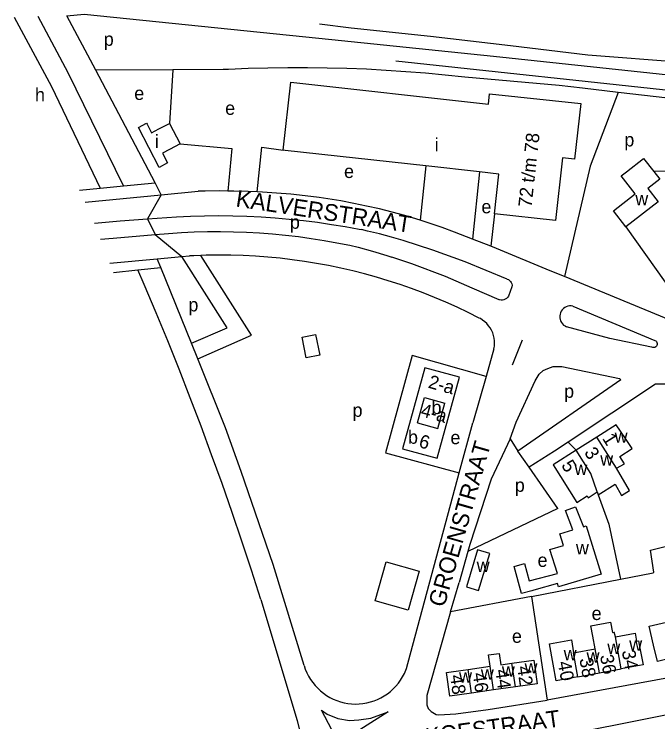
# Model space of a CAD drawing. Extents: x 163012 to 165277, y 382513 to 383987.
# Drawn here: x 163011.9 to 163204.2, y 383776.1 to 383987.4 of the extents above; entities that cross this region are included whole.
import ezdxf

# ---------------------------------------------------------------- set-up
doc = ezdxf.new("R2010")
doc.units = 0
for name, color, linetype in [('BLT_Basislijn', 7, 'Continuous'), ('BLT_Bebouwing', 7, 'Continuous'), ('BLT_Centroide', 7, 'Continuous'), ('BLT_Huisnummer', 7, 'Continuous'), ('BLT_Huisnummer_ tussenligend', 7, 'Continuous'), ('BLT_Huisnummer_reeks', 7, 'Continuous'), ('BLT_Onderverdeling_panden', 7, 'Continuous'), ('BLT_Spoorlijn', 7, 'Continuous'), ('BLT_Straatnaam', 7, 'Continuous'), ('BLT_Vlakafsluiter', 7, 'Continuous')]:
    doc.layers.add(name, color=color, linetype=linetype)

msp = doc.modelspace()

# ---------------------------------------------------------------- linework, layer by layer
at = {"layer": 'BLT_Basislijn'}
for p, q in [((163027.69, 383986.95), (163032.83, 383987.42)), ((163032.83, 383987.42), (163102.96, 383980.24)), ((163036.28, 383970.65), (163027.69, 383986.95)), ((163102.96, 383980.24), (163155.07, 383974.84)), ((163155.07, 383974.84), (163224.72, 383967.42)), ((163125.95, 383973.47), (163150.03, 383970.87)), ((163059.33, 383970.77), (163036.28, 383970.65)), ((163054, 383937.03), (163036.28, 383970.65)), ((163059.33, 383970.77), (163058.34, 383954.78)), ((163074.37, 383970.85), (163059.33, 383970.77)), ((163150.03, 383970.87), (163188.92, 383966.68)), ((163174.71, 383966.08), (163146.55, 383968.57)), ((163188.92, 383966.68), (163250.41, 383960.19)), ((163181.65, 383965.28), (163174.71, 383966.08)), ((163192.34, 383964.04), (163181.65, 383965.28)), ((163134.84, 383942.09), (163133.19, 383925.89)), ((163150.9, 383940.3), (163148.86, 383920.25)), ((163044.61, 383936.15), (163054, 383937.03)), ((163055.87, 383933.48), (163054, 383937.03)), ((163031.42, 383934.91), (163037.64, 383935.5)), ((163037.64, 383935.5), (163044.61, 383936.15)), ((163055.87, 383933.48), (163066.92, 383934.55)), ((163033.15, 383931.29), (163055.87, 383933.48)), ((163051.75, 383926.31), (163054.03, 383921.59)), ((163155.42, 383927.76), (163154.32, 383918.13)), ((163194.62, 383923.9), (163206.36, 383907.45)), ((163148.86, 383920.25), (163143.46, 383922.35)), ((163154.32, 383918.13), (163148.86, 383920.25)), ((163054.69, 383914.39), (163062.03, 383915.04)), ((163055.76, 383911.74), (163054.69, 383914.39)), ((163062.03, 383915.04), (163064.26, 383915.24)), ((163159.18, 383908.35), (163146.63, 383913.49)), ((163048.9, 383911.06), (163055.76, 383911.74)), ((163064.88, 383889.16), (163055.76, 383911.74)), ((163041.59, 383910.34), (163048.9, 383911.06)), ((163176.27, 383909.09), (163172.06, 383910.83)), ((163207.85, 383896.03), (163176.27, 383909.09)), ((163156.77, 383902.15), (163148.73, 383905.63)), ((163160.6, 383905.98), (163159.55, 383903.21)), ((163178.82, 383900.23), (163203.28, 383889.99)), ((163163.67, 383890.08), (163160.69, 383882.61)), ((163066.76, 383884.52), (163064.88, 383889.16)), ((163155.22, 383887.46), (163152.85, 383879.21)), ((163075.08, 383863.93), (163066.76, 383884.52)), ((163130.78, 383885.49), (163122.8, 383856.43)), ((163152.85, 383879.21), (163130.78, 383885.49)), ((163152.85, 383879.21), (163148.91, 383865.43)), ((163144.87, 383850.44), (163148.91, 383865.43)), ((163160.07, 383860.62), (163162.4, 383856.97)), ((163179.74, 383857.21), (163177.36, 383859.63)), ((163122.8, 383856.43), (163144.87, 383850.44)), ((163165.71, 383852.18), (163162.4, 383856.97)), ((163174.27, 383839.88), (163165.71, 383852.18)), ((163129.14, 383792.11), (163144.87, 383850.44)), ((163174.27, 383839.88), (163147.42, 383827.04)), ((163147.42, 383827.04), (163144.87, 383817.77)), ((163142.29, 383808.97), (163144.87, 383817.77)), ((163166.39, 383813.6), (163142.29, 383808.97)), ((163166.39, 383813.6), (163171.09, 383782.59))]:
    msp.add_line(p, q, dxfattribs=at)
for points in [[(163011.93, 383986.48), (163023.05, 383965.8), (163037.64, 383935.5)], [(163044.61, 383936.15), (163028.08, 383969.91), (163019.15, 383986.7)], [(163146.55, 383968.57), (163140.69, 383969.2), (163134.83, 383969.76), (163128.95, 383970.24), (163123.07, 383970.63), (163117.19, 383970.95), (163111.3, 383971.19), (163105.41, 383971.34), (163099.51, 383971.42), (163093.62, 383971.42), (163087.73, 383971.34), (163081.84, 383971.17), (163075.95, 383970.93), (163074.37, 383970.85)], [(163192.34, 383964.04), (163183.96, 383942.06), (163176.27, 383909.09)], [(163218.2, 383961.03), (163210.6, 383961.93), (163192.34, 383964.04)], [(163061.54, 383948.71), (163076.98, 383947.34), (163075.77, 383934.62)], [(163084.52, 383934.36), (163085.93, 383947.71), (163092.26, 383946.82)], [(163238.42, 383916.62), (163237.46, 383917.59), (163226.58, 383931.66), (163220.57, 383940.61), (163202.98, 383940.42)], [(163075.77, 383934.62), (163073.25, 383934.64), (163068.99, 383934.6), (163066.92, 383934.55)], [(163084.52, 383934.36), (163081.78, 383934.49), (163077.52, 383934.6), (163075.77, 383934.62)], [(163103.03, 383932.7), (163098.8, 383933.22), (163094.55, 383933.66), (163090.3, 383934.01), (163086.05, 383934.29), (163084.52, 383934.36)], [(163133.19, 383925.89), (163128.59, 383927.26), (163124.81, 383928.3), (163121.01, 383929.25), (163117.2, 383930.14), (163113.37, 383930.94), (163109.52, 383931.67), (163105.65, 383932.31), (163103.03, 383932.7)], [(163035.89, 383925), (163043.55, 383925.71), (163051.75, 383926.31)], [(163051.75, 383926.31), (163060.37, 383926.92), (163064.58, 383927.11), (163068.8, 383927.23), (163073.02, 383927.26), (163077.25, 383927.22), (163081.47, 383927.09), (163085.68, 383926.89), (163089.89, 383926.6), (163094.1, 383926.24), (163098.3, 383925.79), (163102.49, 383925.27), (163106.67, 383924.67), (163110.83, 383923.98), (163114.99, 383923.22), (163115.65, 383923.09)], [(163143.46, 383922.35), (163139.78, 383923.69), (163133.19, 383925.89)], [(163054.03, 383921.59), (163057.98, 383921.95), (163061.86, 383922.21), (163065.74, 383922.4), (163069.64, 383922.51), (163073.53, 383922.54), (163077.42, 383922.48), (163081.31, 383922.35), (163085.19, 383922.14), (163089.07, 383921.85), (163092.95, 383921.47), (163096.81, 383921.02), (163100.67, 383920.49), (163104.51, 383919.88), (163108.34, 383919.19), (163112.15, 383918.42), (163114.72, 383917.86)], [(163128.12, 383919.86), (163124.6, 383920.87), (163121.05, 383921.82), (163117.49, 383922.68), (163115.65, 383923.09)], [(163037.75, 383920.21), (163041.5, 383920.57), (163054.03, 383921.59)], [(163146.63, 383913.49), (163136.99, 383916.97), (163128.12, 383919.86)], [(163114.72, 383917.86), (163119, 383916.66), (163123.27, 383915.38), (163124.76, 383914.91)], [(163172.06, 383910.83), (163155.95, 383917.49), (163154.32, 383918.13)], [(163150.84, 383896.7), (163147.55, 383898.35), (163144.23, 383899.92), (163140.88, 383901.43), (163137.49, 383902.86), (163134.08, 383904.22), (163130.64, 383905.5), (163127.17, 383906.71), (163123.67, 383907.84), (163120.15, 383908.9), (163116.61, 383909.87), (163113.04, 383910.78), (163109.46, 383911.6), (163105.86, 383912.35), (163102.25, 383913.01), (163098.62, 383913.6), (163094.98, 383914.11), (163091.33, 383914.54), (163087.67, 383914.89), (163084.01, 383915.16), (163080.34, 383915.35), (163076.67, 383915.46), (163072.99, 383915.49), (163069.32, 383915.44), (163067.73, 383915.39)], [(163040.51, 383913.12), (163054.69, 383914.39)], [(163064.88, 383889.16), (163075.5, 383893.79), (163062.03, 383915.04)], [(163067.73, 383915.39), (163065.64, 383915.31), (163064.26, 383915.24)], [(163066.76, 383884.52), (163082.85, 383891.54), (163067.73, 383915.39)], [(163148.73, 383905.63), (163140.79, 383909.06), (163130.7, 383912.92), (163124.76, 383914.91)], [(163085.63, 383812.71), (163082.84, 383821.39), (163079.97, 383830.04), (163077.03, 383838.67), (163074.01, 383847.27), (163070.91, 383855.84), (163067.74, 383864.39), (163064.5, 383872.91), (163061.18, 383881.4), (163057.79, 383889.86), (163054.32, 383898.29), (163050.78, 383906.68), (163048.9, 383911.06)], [(163159.18, 383908.35), (163159.56, 383908.18), (163159.9, 383907.93), (163160.18, 383907.63), (163160.4, 383907.27), (163160.55, 383906.88), (163160.62, 383906.47), (163160.6, 383905.98)], [(163159.55, 383903.21), (163159.3, 383902.86), (163158.99, 383902.56), (163158.62, 383902.32), (163158.22, 383902.15), (163157.8, 383902.06), (163157.36, 383902.04), (163156.93, 383902.11), (163156.77, 383902.15)], [(163178.82, 383900.23), (163178.32, 383900.3), (163177.82, 383900.3), (163177.32, 383900.22), (163176.83, 383900.06), (163176.38, 383899.82), (163175.98, 383899.52), (163175.62, 383899.16), (163175.33, 383898.75), (163175.1, 383898.29), (163174.95, 383897.81), (163174.88, 383897.31), (163174.88, 383896.8), (163174.97, 383896.3), (163175.13, 383895.82), (163175.37, 383895.37), (163175.67, 383894.97), (163176.04, 383894.61), (163176.45, 383894.32), (163176.91, 383894.1)], [(163155.22, 383887.46), (163155.35, 383888.27), (163155.41, 383889.08), (163155.38, 383889.9), (163155.28, 383890.71), (163155.1, 383891.51), (163154.84, 383892.28), (163154.5, 383893.03), (163154.1, 383893.74), (163153.63, 383894.4), (163153.09, 383895.02), (163152.5, 383895.58), (163151.85, 383896.09), (163151.16, 383896.52), (163150.84, 383896.7)], [(163202.3, 383888.03), (163189.88, 383890.55), (163176.91, 383894.1)], [(163203.28, 383889.99), (163203.54, 383889.85), (163203.75, 383889.65), (163203.9, 383889.39), (163203.98, 383889.11), (163203.98, 383888.81), (163203.9, 383888.53), (163203.75, 383888.27), (163203.53, 383888.07), (163203.27, 383887.93), (163202.98, 383887.86), (163202.68, 383887.88), (163202.4, 383887.97), (163202.3, 383888.03)], [(163160.07, 383860.62), (163161.86, 383865.64), (163167.55, 383877.91), (163168.73, 383879.91), (163169.96, 383881), (163171.28, 383881.66), (163172.94, 383882.18), (163175.49, 383882.18), (163192.67, 383878.68), (163193.09, 383878.28), (163162.4, 383856.97)], [(163239.71, 383874.35), (163207.92, 383876.91), (163203.49, 383877), (163177.36, 383859.63)], [(163098.52, 383792.92), (163089.24, 383823.08), (163079.74, 383850.88), (163075.08, 383863.93)], [(163160.07, 383860.62), (163154.38, 383848.61), (163148, 383829.12), (163147.42, 383827.04)], [(163177.36, 383859.63), (163173.26, 383856.91), (163165.71, 383852.18)], [(163186.39, 383843.87), (163189.53, 383835.19), (163192.99, 383818.76)], [(163192.99, 383818.76), (163202.8, 383820.66), (163202.95, 383820.82), (163202.01, 383827.37), (163221.71, 383832.34)], [(163166.39, 383813.6), (163192.99, 383818.76)], [(163085.63, 383812.71), (163096.44, 383776.52), (163097.41, 383772.45)], [(163142.29, 383808.97), (163135.14, 383783.98), (163135.17, 383781.2), (163135.6, 383780.15), (163136.49, 383779.21), (163137.99, 383778.38), (163138.76, 383778.25), (163143.81, 383778.55), (163153.52, 383779.81), (163171.09, 383782.59)], [(163239.89, 383797.59), (163224.86, 383793.4), (163211.13, 383790.03), (163171.09, 383782.59)], [(163098.52, 383792.92), (163098.89, 383791.85), (163099.33, 383790.8), (163099.85, 383789.79), (163100.43, 383788.82), (163101.09, 383787.89), (163101.8, 383787), (163102.58, 383786.17), (163103.41, 383785.4), (163104.3, 383784.69), (163105.23, 383784.04), (163106.21, 383783.46), (163107.22, 383782.95), (163108.27, 383782.51), (163109.35, 383782.15), (163110.45, 383781.86), (163111.56, 383781.65), (163112.69, 383781.52), (163113.83, 383781.47), (163114.96, 383781.5), (163116.09, 383781.61), (163117.21, 383781.8), (163118.32, 383782.07), (163119.4, 383782.41), (163120.46, 383782.83), (163121.48, 383783.32), (163122.47, 383783.89), (163123.41, 383784.52), (163124.31, 383785.22), (163125.15, 383785.97), (163125.95, 383786.79), (163126.68, 383787.66), (163127.35, 383788.58), (163127.95, 383789.54), (163128.48, 383790.54), (163128.94, 383791.58), (163129.14, 383792.11)], [(163180.96, 383773.16), (163214.54, 383779.85), (163234.56, 383784.91)]]:
    msp.add_lwpolyline(points, dxfattribs=at)
for points in [[(163097.96, 383890.99), (163101.96, 383891.75), (163103.2, 383885.63), (163099.14, 383884.85)], [(163123.05, 383823.89), (163132.9, 383821.1), (163129.61, 383809.5), (163119.76, 383812.29)], [(163103.74, 383779.61), (163105.37, 383778.45), (163108.62, 383777.17), (163112.11, 383776.59), (163114.9, 383776.71), (163118.5, 383777.29), (163123.61, 383779.15), (163108.85, 383769.73)]]:
    msp.add_lwpolyline(points, close=True, dxfattribs=at)
at = {"layer": 'BLT_Bebouwing'}
for p, q in [((163092.26, 383946.82), (163094.52, 383967.15)), ((163055.11, 383953.14), (163058.34, 383954.78)), ((163058.34, 383954.78), (163061.54, 383948.71)), ((163061.54, 383948.71), (163058.35, 383947.03)), ((163175.73, 383944.51), (163173.65, 383925.79)), ((163150.9, 383940.3), (163134.84, 383942.09)), ((163156.69, 383939.66), (163150.9, 383940.3)), ((163155.42, 383927.76), (163156.69, 383939.66)), ((163173.65, 383925.79), (163155.42, 383927.76)), ((163185.97, 383861.17), (163179.74, 383857.21)), ((163186.08, 383844.77), (163186.39, 383843.87)), ((163176.62, 383839.28), (163179.55, 383840.38)), ((163179.55, 383840.38), (163181.93, 383834.37)), ((163178.8, 383833.46), (163176.62, 383839.28)), ((163174.92, 383832.32), (163178.8, 383833.46)), ((163181.93, 383834.37), (163182.78, 383834.62)), ((163182.78, 383834.62), (163187.24, 383820.19)), ((163176, 383828.8), (163174.92, 383832.32)), ((163171.95, 383827.61), (163176, 383828.8)), ((163174.16, 383820.44), (163171.95, 383827.61)), ((163161.3, 383822.56), (163164.34, 383823.37)), ((163163.48, 383814.43), (163161.3, 383822.56)), ((163164.34, 383823.37), (163165.71, 383818.22)), ((163165.71, 383818.22), (163174.16, 383820.44)), ((163187.24, 383820.19), (163174.55, 383816.47)), ((163174.24, 383817.49), (163167.18, 383815.43)), ((163174.55, 383816.47), (163174.24, 383817.49)), ((163166.5, 383815.24), (163163.48, 383814.43)), ((163167.18, 383815.43), (163166.5, 383815.24)), ((163191.51, 383801.52), (163191.16, 383802.91)), ((163178.98, 383796.79), (163185.43, 383797.98)), ((163147.55, 383791.82), (163154.08, 383792.75)), ((163180.3, 383789.62), (163186.78, 383790.82)), ((163186.78, 383790.82), (163193.26, 383792.01)), ((163161.61, 383786.58), (163155.08, 383785.66)), ((163155.08, 383785.66), (163148.56, 383784.73))]:
    msp.add_line(p, q, dxfattribs=at)
for points in [[(163094.52, 383967.15), (163153.56, 383960.59), (163153.9, 383963.65), (163181.17, 383960.73)], [(163181.17, 383960.73), (163179.32, 383944.11), (163175.73, 383944.51)], [(163058.35, 383947.03), (163056.23, 383945.95), (163057.73, 383943.05), (163055.28, 383941.66), (163049.05, 383953.57), (163051.5, 383954.92), (163051.65, 383954.62), (163052.98, 383952.01), (163055.11, 383953.14)], [(163134.84, 383942.09), (163092.84, 383946.76), (163092.26, 383946.82)], [(163194.8, 383940.33), (163199.91, 383944.34), (163202.98, 383940.42)], [(163194.62, 383923.9), (163190.88, 383928.66), (163197.41, 383933.79), (163193.25, 383939.12), (163194.8, 383940.33)], [(163202.98, 383940.42), (163204.73, 383938.17), (163201.14, 383935.36), (163204.22, 383931.42), (163194.62, 383923.9)], [(163138.25, 383854.82), (163144.92, 383879.01), (163134.63, 383881.85), (163127.94, 383857.68), (163138.25, 383854.82)], [(163191.81, 383851.87), (163194.18, 383853.15), (163192.86, 383855.38), (163196.54, 383857.73), (163194.54, 383860.7), (163191.75, 383864.85), (163185.97, 383861.17)], [(163179.74, 383857.21), (163172.9, 383852.84), (163180.02, 383841.65)], [(163186.39, 383843.87), (163191.44, 383847.09), (163193.33, 383843.71), (163195.75, 383845.25), (163191.81, 383851.87)], [(163180.02, 383841.65), (163183.06, 383843.58), (163183.39, 383843.06), (163186.08, 383844.77)], [(163185.43, 383797.98), (163184.74, 383801.73), (163184.17, 383804.82), (163190.06, 383805.91), (163190.63, 383802.81), (163191.16, 383802.91)], [(163210.43, 383795.73), (163204.06, 383794.2), (163202.88, 383799.06), (163201.53, 383804.66), (163208.01, 383806.22)], [(163191.51, 383801.52), (163197.38, 383802.6), (163197.81, 383800.23), (163198.42, 383800.35), (163198.83, 383798.12), (163199.74, 383793.2), (163193.26, 383792.01)], [(163180.3, 383789.62), (163173.82, 383788.43), (163172.92, 383793.35), (163171.8, 383799.42), (163178.36, 383800.62), (163178.98, 383796.79)], [(163154.08, 383792.75), (163153.6, 383796.11), (163156.83, 383796.56), (163157.31, 383793.21), (163160.6, 383793.67)], [(163160.6, 383793.67), (163167.12, 383794.6), (163167.43, 383792.45), (163168.13, 383787.5), (163161.61, 383786.58)], [(163148.56, 383784.73), (163142.03, 383783.81), (163141.03, 383790.9), (163145.98, 383791.6), (163147.55, 383791.82)]]:
    msp.add_lwpolyline(points, dxfattribs=at)
msp.add_lwpolyline([(163150.36, 383827.49), (163147, 383816.44), (163150.64, 383815.34), (163153.99, 383826.38)], close=True, dxfattribs=at)
at = {"layer": 'BLT_Onderverdeling_panden'}
for p, q in [((163191.81, 383851.87), (163185.97, 383861.17)), ((163193.26, 383792.01), (163191.51, 383801.52)), ((163186.78, 383790.82), (163185.43, 383797.98)), ((163180.3, 383789.62), (163178.98, 383796.79)), ((163161.61, 383786.58), (163160.6, 383793.67)), ((163148.56, 383784.73), (163147.55, 383791.82)), ((163155.08, 383785.66), (163154.08, 383792.75))]:
    msp.add_line(p, q, dxfattribs=at)
for points in [[(163132.35, 383865.41), (163134.45, 383872.93)], [(163134.45, 383872.93), (163140.53, 383871.24)], [(163138.44, 383863.72), (163140.53, 383871.24)], [(163132.35, 383865.41), (163138.44, 383863.72)], [(163186.08, 383844.77), (163184.13, 383850.24), (163179.74, 383857.21)]]:
    msp.add_lwpolyline(points, dxfattribs=at)
at = {"layer": 'BLT_Spoorlijn'}
msp.add_lwpolyline([(163103.14, 383984.5), (163112.57, 383983.37), (163136.23, 383980.86), (163160.16, 383978.08), (163183.26, 383975.3), (163211.65, 383973.07), (163240.59, 383969.45), (163262.3, 383966.66), (163264.77, 383966.34)], dxfattribs=at)
at = {"layer": 'BLT_Vlakafsluiter'}
for p, q in [((163055.87, 383933.48), (163051.75, 383926.31)), ((163054.03, 383921.59), (163062.03, 383915.04))]:
    msp.add_line(p, q, dxfattribs=at)

# ---------------------------------------------------------------- texts
at = {"layer": 'BLT_Centroide'}
for s, p in [('p', (163038.69, 383977.96)), ('h', (163018.16, 383961.38)), ('e', (163047.8, 383961.8)), ('e', (163074.96, 383957.36)), ('i', (163053.96, 383947.44)), ('i', (163137.53, 383946.47)), ('p', (163194.17, 383947.93)), ('e', (163110.45, 383938.5)), ('w', (163197.44, 383930.38)), ('e', (163151.48, 383927.96)), ('p', (163094.29, 383923.35)), ('p', (163063.97, 383898.68)), ('p', (163176.18, 383872.88)), ('b', (163136.58, 383868.02)), ('p', (163112.99, 383867.21)), ('b', (163129.56, 383859.16)), ('e', (163142.23, 383859.04)), ('w', (163191.27, 383859.45)), ('w', (163186.97, 383852.66)), ('w', (163179.28, 383849.86)), ('p', (163161.45, 383844.81)), ('w', (163179.71, 383826.12)), ('e', (163168.25, 383822.41)), ('w', (163150.06, 383820.87)), ('e', (163184.4, 383806.54)), ('e', (163160.6, 383799.73)), ('w', (163189.08, 383796.42)), ('w', (163195.62, 383797.36)), ('w', (163176.05, 383794.52)), ('w', (163182.88, 383793.8)), ('w', (163164.36, 383790.59)), ('w', (163144.8, 383787.81)), ('w', (163151.31, 383788.73)), ('w', (163157.59, 383789.62))]:
    msp.add_text(s, height=4, dxfattribs=at).set_placement(p)
at = {"layer": 'BLT_Huisnummer'}
for s, rotation, p in [('1', 302.482, (163187.46, 383860.75)), ('5', 302.4798, (163175.19, 383852.74)), ('34', 280.4293, (163193.39, 383797.3)), ('40', 280.4268, (163174.23, 383793.94)), ('42', 278.0599, (163162.12, 383792.58)), ('48', 278.0566, (163142.08, 383789.95))]:
    msp.add_text(s, height=4, rotation=rotation, dxfattribs=at).set_placement(p)
at = {"layer": 'BLT_Huisnummer_ tussenligend'}
for s, rotation, p in [('3', 302.4798, (163182.04, 383856.57)), ('38', 280.4293, (163180.73, 383794.91)), ('36', 280.4293, (163186.87, 383795.91)), ('44', 278.0599, (163155.59, 383791.6)), ('46', 278.0599, (163148.86, 383790.61))]:
    msp.add_text(s, height=4, rotation=rotation, dxfattribs=at).set_placement(p)
at = {"layer": 'BLT_Huisnummer_reeks'}
for s, rotation, p in [('72 t/m 78', 83.6585, (163166.43, 383929.59)), ('2-a', 344.4112, (163135.34, 383875.94)), ('4-a', 344.4112, (163133.09, 383867.44)), ('6', 344.4112, (163132.54, 383858.22))]:
    msp.add_text(s, height=4, rotation=rotation, dxfattribs=at).set_placement(p)
at = {"layer": 'BLT_Straatnaam'}
for s, height, rotation, p in [('KALVERSTRAAT', 4.9999, 351.3943, (163077.93, 383930.02)), ('GROENSTRAAT', 5, 74.0606, (163140.37, 383810.1)), ('KOESTRAAT', 5, 7.9682, (163135.12, 383769.19))]:
    msp.add_text(s, height=height, rotation=rotation, dxfattribs=at).set_placement(p)

doc.saveas('drawing.dxf')
